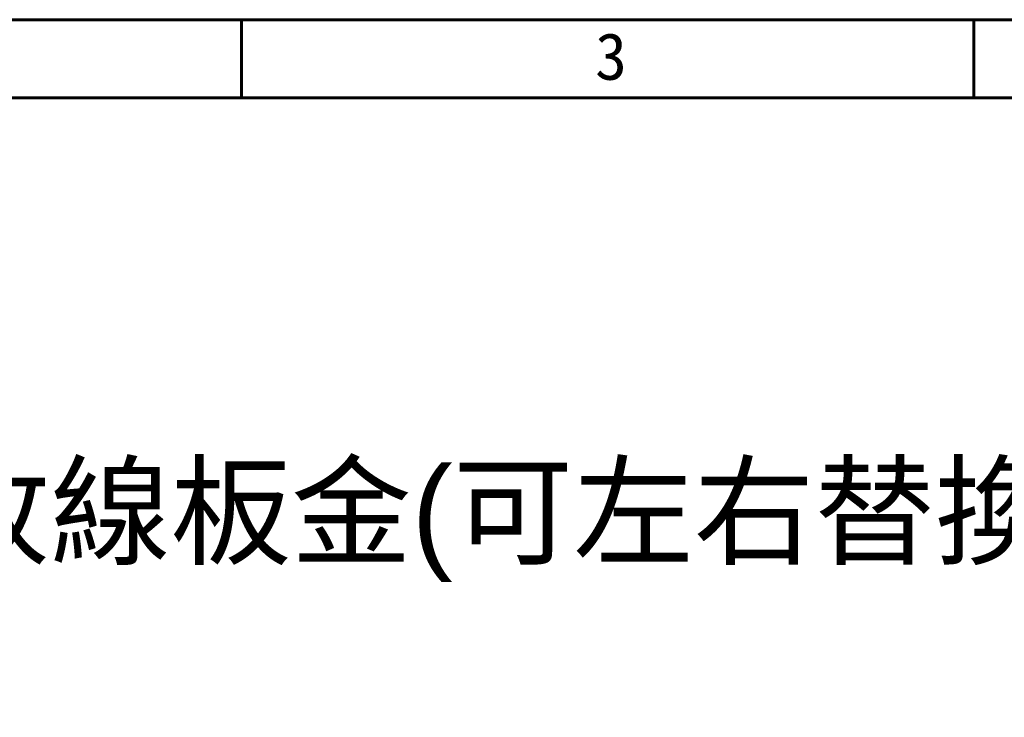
# Model space of a CAD drawing. Header units: millimetres. Extents: x 399 to 6233, y -1870 to 1602.
# Tile 660 of 711: x 5376 to 5443, y 769 to 816. Entities that reach past the tile are written whole.
import ezdxf

# ---------------------------------------------------------------- set-up
doc = ezdxf.new("R2010")
doc.units = ezdxf.units.MM
doc.layers.add('AM_0', color=7, linetype='Continuous', lineweight=50)
doc.layers.add('BORDER', color=7, linetype='Continuous')
doc.styles.get("Standard").update_dxf_attribs({"font": 'arial.ttf'})
doc.styles.add('標題欄', font='txt')

# ---------------------------------------------------------------- blocks, each defined once
blk = doc.blocks.new('A4-英文圖框-橫式')
at = {"layer": 'BORDER', "color": 123, "linetype": 'Continuous', "lineweight": 60, "ltscale": 25.4}
for p, q in [((2251.197, 183.498), (2251.197, 188.794)), ((2300.947, 183.498), (2300.947, 188.794)), ((2151.697, 183.498), (2549.792, 183.498))]:
    blk.add_line(p, q, dxfattribs=at)
blk.add_lwpolyline([(2151.697, 188.794), (2555.087, 188.794), (2555.087, -95.061), (2151.697, -95.061)], close=True, dxfattribs=at)
at = {"color": 60, "style": '標題欄'}
blk.add_text('3', height=3.177, dxfattribs=at).set_placement((2275.221, 184.716))

msp = doc.modelspace()

# ---------------------------------------------------------------- block references
msp.add_blockref('A4-英文圖框-橫式', (3139.985, 627.143))

# ---------------------------------------------------------------- texts
at = {"layer": 'AM_0'}
msp.add_text('P01:搭配180度出線收線板金(可左右替換) 出廠標準鎖附於左側', height=6, dxfattribs=at).set_placement((5297.864, 779.574))

doc.saveas('drawing.dxf')
